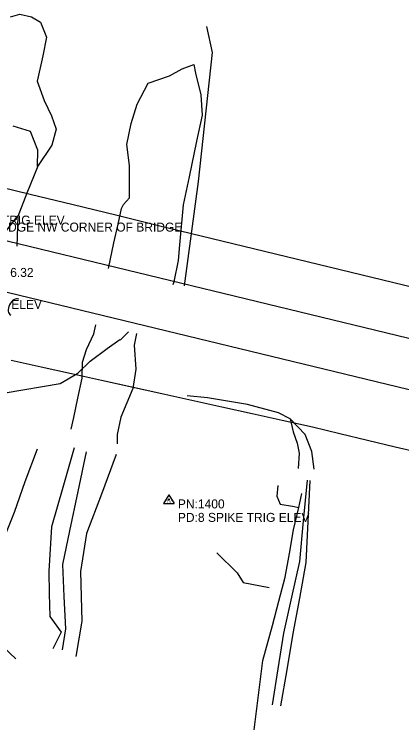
# Model space of a CAD drawing. Extents: x 1441650 to 1491889, y 345904 to 358319.
# Drawn here: x 1473698.9 to 1473914.4, y 347749.2 to 348147.1 of the extents above; entities that cross this region are included whole.
import ezdxf

# ---------------------------------------------------------------- set-up
doc = ezdxf.new("R2010")
doc.units = 0
for name, color, linetype in [('S_BRIDGE', 7, 'Continuous'), ('S_DITCHLINE', 7, 'Continuous'), ('S_GRAVEL_ROAD', 7, 'Continuous'), ('S_PRIMARY_CTL_ANNOT', 7, 'Continuous'), ('S_SECONDARY_CTL', 7, 'Continuous'), ('S_SECONDARY_CTL_ANNOT', 7, 'Continuous'), ('S_SIGN_ANNOT', 7, 'Continuous'), ('S_STREAM', 7, 'Continuous'), ('S_TRAILS', 7, 'Continuous'), ('S_TREE', 7, 'Continuous')]:
    doc.layers.add(name, color=color, linetype=linetype)

msp = doc.modelspace()

# ---------------------------------------------------------------- linework, layer by layer
at = {"layer": 'S_BRIDGE'}
for p, q in [((1473636.44, 348035.22), (1474198.5, 347899.37)), ((1474191.78, 347872.14), (1473629.28, 348008.2))]:
    msp.add_line(p, q, dxfattribs=at)
at = {"layer": 'S_DITCHLINE'}
for points in [[(1473711.67, 347905.16), (1473704.83, 347886.99), (1473698.85, 347870.07), (1473690.99, 347850.57), (1473687.07, 347836.32), (1473683.75, 347828.61)], [(1473861.71, 347888.06), (1473859.59, 347865.39), (1473857.47, 347842.73), (1473853.08, 347822.83), (1473848.68, 347802.92), (1473845.5, 347783.02), (1473842.31, 347763.12)], [(1473845.4, 347884.95), (1473844.86, 347879.02), (1473846.83, 347874.74), (1473853.68, 347873.5)], [(1473853.68, 347873.5), (1473857.13, 347872.87)], [(1473811.58, 347847.64), (1473822.84, 347836.52), (1473826.29, 347831), (1473840.75, 347828.29)]]:
    msp.add_lwpolyline(points, dxfattribs=at)
at = {"layer": 'S_GRAVEL_ROAD'}
msp.add_lwpolyline([(1473699.82, 347788.68), (1473685.81, 347801.68), (1473672.8, 347820.04), (1473659.78, 347838.41), (1473651.78, 347853.33)], dxfattribs=at)
at = {"layer": 'S_SECONDARY_CTL'}
for p, q in [((1473784.88, 347879.9), (1473781.87, 347874.94)), ((1473784.88, 347879.9), (1473787.83, 347874.94)), ((1473781.87, 347874.94), (1473787.83, 347874.94))]:
    msp.add_line(p, q, dxfattribs=at)
for radius in [0.311, 0.183, 0.103]:
    msp.add_circle((1473784.88, 347877.29), radius, dxfattribs=at)
at = {"layer": 'S_STREAM'}
for points in [[(1473696.71, 348145.81), (1473702, 348147.13), (1473708.48, 348145.79), (1473713.53, 348142.68), (1473716.72, 348134.48), (1473714.69, 348124.09), (1473711.7, 348109.86), (1473715.54, 348099.17), (1473719.68, 348090.67), (1473722.18, 348083.15), (1473719.78, 348074.26), (1473711.82, 348062.53), (1473711.96, 348071.62), (1473707.86, 348081.96), (1473698.29, 348085)], [(1473751.23, 348005.74), (1473754.32, 348020.01), (1473756.59, 348030.47), (1473758.46, 348039.09), (1473759.71, 348041.34), (1473763.02, 348045.02), (1473762.93, 348050.57), (1473762.94, 348062.95), (1473761.4, 348074.8), (1473763.9, 348086.32), (1473767.28, 348097.17), (1473773.39, 348108.88), (1473785.25, 348112.92), (1473792.33, 348116.79), (1473798.81, 348119.14), (1473799.63, 348114.43), (1473802.56, 348102.38), (1473803.31, 348090.94), (1473800.2, 348076.62), (1473796.23, 348056.72), (1473792.85, 348041.14), (1473790.8, 348018.81), (1473790.12, 348010.12), (1473787.56, 347998.32), (1473787.13, 347996.63)], [(1473711.96, 348062.64), (1473705.86, 348047.65), (1473700.8, 348034.72), (1473700.26, 348018.21)], [(1473700.6, 348035.09), (1473689.33, 348020.59)], [(1473730.57, 347916.4), (1473731.96, 347922.83), (1473734.28, 347933.53), (1473736.72, 347944.76), (1473736.86, 347953.72), (1473738.98, 347960.73), (1473743.22, 347969.43), (1473744.33, 347974.37)], [(1473766.91, 347969.53), (1473765.5, 347963.06), (1473766.5, 347949.83), (1473764.74, 347938.93), (1473758.12, 347923.04), (1473756.18, 347913.35), (1473756.09, 347908.24)], [(1473852.28, 347922.06), (1473845.9, 347925.49), (1473828.57, 347930.12), (1473806.27, 347933.71), (1473795.02, 347934.87)], [(1473865.69, 347894.19), (1473864.31, 347903.88), (1473860.68, 347913.42), (1473852.25, 347922.14), (1473853.98, 347914.94), (1473856.29, 347908.67), (1473857.28, 347902.98)], [(1473732.26, 347905.91), (1473725.95, 347883.99), (1473719.65, 347862.06), (1473718.02, 347837.33), (1473718.31, 347824.7), (1473718.59, 347812.08), (1473724.88, 347803.38), (1473720.32, 347794.24)], [(1473738.84, 347903.81), (1473734.2, 347881.77), (1473729.55, 347859.73), (1473725.66, 347841.18), (1473726.49, 347823.23), (1473727.31, 347805.29), (1473725.55, 347793.59)], [(1473857.28, 347902.98), (1473856.82, 347894.46)], [(1473755.61, 347902.25), (1473747.35, 347880.26), (1473739.1, 347858.26), (1473735.71, 347837.13), (1473736.11, 347823.31), (1473736.51, 347809.49), (1473733.15, 347789.98)], [(1473863.35, 347887.79), (1473862.23, 347864.97), (1473861.12, 347842.14), (1473857.49, 347822.39), (1473853.86, 347802.64), (1473850.44, 347782.56), (1473847.03, 347762.47)], [(1473857.13, 347872.87), (1473858.8, 347880.49)], [(1473854.22, 347860.33), (1473857.13, 347872.87)], [(1473842.57, 347807.19), (1473846.08, 347820.65), (1473849.58, 347834.1), (1473851.9, 347847.22), (1473854.22, 347860.33)], [(1473837.15, 347787.73), (1473842.57, 347807.19)], [(1473832.35, 347749.2), (1473834.75, 347768.47), (1473837.15, 347787.73)]]:
    msp.add_lwpolyline(points, dxfattribs=at)
at = {"layer": 'S_TRAILS'}
for points in [[(1473793.64, 347996.07), (1473801.43, 348054.19), (1473809.12, 348125.83), (1473805.99, 348140.35)], [(1473596.37, 347992.27), (1473601.4, 347989.16), (1473619.87, 347974.96), (1473630.21, 347966.59), (1473657.9, 347948.93), (1473669.11, 347942.49), (1473681.15, 347938.61), (1473693.74, 347936.59), (1473724.36, 347941.86), (1473734.24, 347947.57), (1473741.09, 347954.1), (1473750.5, 347961.26), (1473757.57, 347966.19)], [(1473757.71, 347965.89), (1473762.42, 347970.47)]]:
    msp.add_lwpolyline(points, dxfattribs=at)
at = {"layer": 'S_TREE'}
for points in [[(1473684.05, 348052.81), (1473707.8, 348047.04), (1473731.55, 348041.27), (1473755.31, 348035.5), (1473779.06, 348029.72), (1473802.81, 348023.95), (1473826.56, 348018.18), (1473850.31, 348012.4), (1473874.06, 348006.63), (1473897.81, 348000.86), (1473921.56, 347995.09)], [(1473684.05, 348052.81), (1473707.8, 348047.04), (1473731.55, 348041.27), (1473755.3, 348035.5), (1473779.05, 348029.72), (1473802.81, 348023.95), (1473826.56, 348018.18), (1473850.31, 348012.4), (1473874.06, 348006.63), (1473897.81, 348000.86), (1473921.56, 347995.09)], [(1473697.17, 347954.8), (1473713.92, 347951.09), (1473730.67, 347947.37), (1473747.42, 347943.65), (1473764.17, 347939.93), (1473780.92, 347936.21), (1473797.67, 347932.49), (1473814.42, 347928.77), (1473831.17, 347925.05), (1473847.92, 347921.34), (1473864.67, 347917.62), (1473880.01, 347913.95), (1473895.36, 347910.28), (1473910.7, 347906.61), (1473926.05, 347902.93)], [(1473697.18, 347954.82), (1473713.93, 347951.1), (1473730.68, 347947.38), (1473747.43, 347943.67), (1473764.18, 347939.95), (1473780.93, 347936.23), (1473797.67, 347932.51), (1473814.42, 347928.79), (1473831.17, 347925.07), (1473847.92, 347921.36), (1473864.67, 347917.64), (1473880.02, 347913.97), (1473895.36, 347910.3), (1473910.71, 347906.63), (1473926.05, 347902.95)]]:
    msp.add_lwpolyline(points, dxfattribs=at)
msp.add_ellipse((1473699.22, 347984.19), major_axis=(-2.24, -4.41), ratio=0.665931, start_param=3.162507, end_param=6.304099, dxfattribs=at)

# ---------------------------------------------------------------- texts
at = {"layer": 'S_PRIMARY_CTL_ANNOT'}
msp.add_text('PD:CONCRETE BRIDGE NW CORNER OF BRIDGE', height=5, dxfattribs=at).set_placement((1473633.76, 348026.27))
at = {"layer": 'S_SECONDARY_CTL'}
msp.add_text('TV', height=1.5, rotation=360, dxfattribs=at).set_placement((1473783.68, 347875.28))
at = {"layer": 'S_SECONDARY_CTL_ANNOT'}
for s, p in [('PD:SET 8" NAIL TRIG ELEV', (1473641.31, 348030.15)), ('PD:SET 8" NAIL TRIG ELEV', (1473628.7, 347983.29)), ('PN:1400', (1473789.88, 347872.29)), ('PD:8 SPIKE TRIG ELEV', (1473789.88, 347864.79))]:
    msp.add_text(s, height=5, dxfattribs=at).set_placement(p)
at = {"layer": 'S_SIGN_ANNOT'}
msp.add_text('PLACKARD LOG MILE 6.32', height=5, dxfattribs=at).set_placement((1473625.27, 348001.05))

doc.saveas('drawing.dxf')
